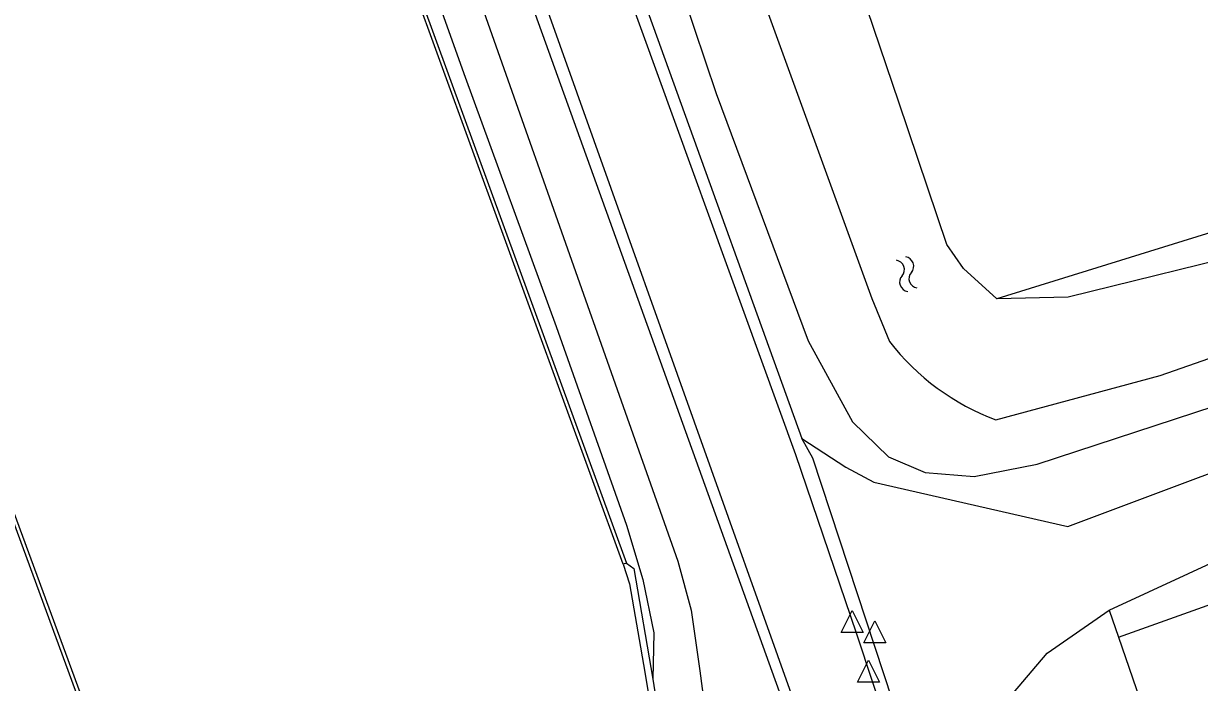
# Model space of a CAD drawing. Extents: x 135999 to 138000, y 396000 to 398501.
# Drawn here: x 136067.8 to 136121.2, y 396039.6 to 396069.5 of the extents above; entities that cross this region are included whole.
import ezdxf

# ---------------------------------------------------------------- set-up
doc = ezdxf.new("R2010")
doc.units = 0
for name, color, linetype in [('gg-knt-BGT kruinlijn', 7, 'Continuous'), ('gg-knt-onverhard', 7, 'Continuous'), ('gg-knt-verharding', 7, 'Continuous'), ('gg-knt-verharding nz', 7, 'Continuous'), ('gg-kntw-bovenkant insteek waterloop', 7, 'Continuous'), ('gt-grn-groengrens', 7, 'Continuous'), ('gt-symb-waterafsluiter', 7, 'Continuous'), ('gt-symb-watersymbool', 7, 'Continuous'), ('gx-grn-maaiveld', 7, 'Continuous')]:
    doc.layers.add(name, color=color, linetype=linetype)

# ---------------------------------------------------------------- blocks, each defined once
blk = doc.blocks.new('gt0-WA')
at = {"layer": 'gt-symb-watersymbool'}
for centre, start, end in [((-0.323, 0.022), 28.0725, 151.9275), ((0.427, 0.422), 208.0725, 331.9275), ((-0.323, -0.428), 28.0725, 151.9275), ((0.427, -0.028), 208.0725, 331.9275)]:
    blk.add_arc(centre, 0.425, start, end, dxfattribs=at)
blk = doc.blocks.new('gt0-WAFSL')
at = {"layer": 'gt-symb-waterafsluiter'}
for p, q in [((-0.5, -0.333), (0, 0.667)), ((0, 0.667), (0.5, -0.333)), ((0.5, -0.333), (-0.5, -0.333))]:
    blk.add_line(p, q, dxfattribs=at)

msp = doc.modelspace()

# ---------------------------------------------------------------- linework, layer by layer
at = {"layer": 'gg-knt-BGT kruinlijn'}
msp.add_lwpolyline([(136097.22, 396072.256), (136099.211, 396066.305), (136103.388, 396055.082), (136105.397, 396051.403), (136107.042, 396049.811), (136108.705, 396049.104), (136110.933, 396048.925), (136113.793, 396049.477), (136137.943, 396057.389), (136140.727, 396058.313), (136142.847, 396059.395), (136144.171, 396060.742)], dxfattribs=at)
at = {"layer": 'gg-knt-onverhard'}
for points in [[(136117.066, 396042.853), (136124.268, 396046.184), (136145.823, 396054.254), (136172.298, 396063.234), (136202.363, 396074.061), (136227.596, 396082.515), (136261.752, 396094.264), (136263.156, 396094.735)], [(136115.183, 396046.653), (136127.331, 396051.204), (136145.306, 396057.506)], [(136103.098, 396050.639), (136105.105, 396049.338), (136106.37, 396048.657), (136115.183, 396046.653)], [(136112.465, 396038.791), (136114.25, 396040.889), (136117.066, 396042.853)]]:
    msp.add_lwpolyline(points, dxfattribs=at)
at = {"layer": 'gg-knt-verharding'}
for points in [[(136015.122, 396293.597), (136028.613, 396256.227), (136044.37, 396212.744), (136063.596, 396159.741), (136083.901, 396103.874), (136103.098, 396050.639)], [(136105.828, 396025.3), (136105.27, 396030.319), (136079.381, 396102.176), (136059.08, 396158.12), (136039.754, 396211.415)], [(136109.253, 396032.6), (136103.604, 396049.751), (136103.098, 396050.639)]]:
    msp.add_lwpolyline(points, dxfattribs=at)
at = {"layer": 'gg-knt-verharding nz'}
for points in [[(136000, 396333.523), (136014.428, 396293.612), (136028.028, 396256.03), (136043.809, 396212.532), (136062.985, 396159.619), (136083.31, 396103.68), (136102.819, 396049.91), (136105.566, 396041.82), (136108.64, 396032.547), (136110.531, 396027.02)], [(136000, 396323.152), (136011.098, 396292.408), (136024.649, 396254.993), (136040.378, 396211.668), (136059.698, 396158.366), (136079.982, 396102.514), (136107.331, 396025.85)]]:
    msp.add_lwpolyline(points, dxfattribs=at)
at = {"layer": 'gg-kntw-bovenkant insteek waterloop'}
for points in [[(136100.963, 396071.62), (136106.283, 396056.996), (136107.083, 396055.045)], [(136111.954, 396056.984), (136110.439, 396058.369), (136109.684, 396059.446), (136107.507, 396065.909), (136105.504, 396071.822)], [(136142.116, 396065.679), (136138.307, 396064.058), (136136.12, 396062.245), (136124.175, 396059.269), (136115.205, 396057.065), (136111.954, 396056.984)], [(136111.92, 396051.493), (136119.369, 396053.504), (136143.655, 396061.981)]]:
    msp.add_lwpolyline(points, dxfattribs=at)
msp.add_arc((136115.674, 396061.674), 10.851, 217.6555, 249.7619, dxfattribs=at)
at = {"layer": 'gt-grn-groengrens'}
for p, q in [((136117.489, 396041.624), (136263.483, 396093.761)), ((136117.066, 396042.853), (136117.489, 396041.624)), ((136117.489, 396041.624), (136120.306, 396033.436))]:
    msp.add_line(p, q, dxfattribs=at)
msp.add_lwpolyline([(136142.116, 396065.679), (136141.645, 396066.812), (136124.505, 396060.873), (136111.954, 396056.984)], dxfattribs=at)
at = {"layer": 'gx-grn-maaiveld'}
msp.add_line((136095.147, 396044.984), (136094.985, 396044.94), dxfattribs=at)
for points in [[(136094.985, 396044.94), (136082.588, 396079.004), (136059.031, 396143.908), (136029.525, 396224.927), (136006.908, 396287.498)], [(136007.049, 396287.549), (136029.666, 396224.978), (136059.172, 396143.959), (136082.729, 396079.055), (136095.147, 396044.984)], [(136034.317, 396213.851), (136037.412, 396205.66), (136040.711, 396196.354), (136044.546, 396185.941), (136048.136, 396175.966), (136051.742, 396165.922), (136054.709, 396158.096), (136058.58, 396147.448), (136061.969, 396137.861), (136065.566, 396127.97), (136069.005, 396119.08), (136072.786, 396108.381), (136076.815, 396097.389), (136080.308, 396087.756), (136083.681, 396078.632), (136087.816, 396067.05), (136091.947, 396055.722), (136095.143, 396046.711), (136095.887, 396044.237), (136096.386, 396041.826), (136096.34, 396039.709)], [(136087.042, 396074.617), (136094.894, 396052.348), (136097.478, 396045.071), (136098.082, 396042.845), (136098.473, 396040.088), (136098.647, 396038.713), (136098.935, 396035.639), (136099.15, 396031.579)], [(136070.877, 396037.623), (136057.346, 396074.415), (136057.182, 396074.355), (136058.093, 396071.878)], [(136058.627, 396070.427), (136067.739, 396045.648), (136070.711, 396037.571)], [(136094.985, 396044.94), (136095.279, 396044.038), (136095.974, 396040.028), (136097.382, 396031.436), (136098.204, 396025.254), (136098.296, 396024.286), (136098.502, 396024.185)], [(136095.147, 396044.984), (136095.467, 396044.735), (136096.34, 396039.709)], [(136096.34, 396039.709), (136097.705, 396031.129), (136098.519, 396024.952), (136098.526, 396024.646), (136098.67, 396024.245)]]:
    msp.add_lwpolyline(points, dxfattribs=at)

# ---------------------------------------------------------------- block references
at = {"layer": 'gt-symb-waterafsluiter'}
for p in [(136105.394, 396042.17), (136106.413, 396041.699), (136106.128, 396039.918)]:
    msp.add_blockref('gt0-WAFSL', p, dxfattribs=at)
at = {"layer": 'gt-symb-watersymbool', "rotation": 109.99289397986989}
msp.add_blockref('gt0-WA', (136107.88, 396058.056), dxfattribs=at)

doc.saveas('drawing.dxf')
